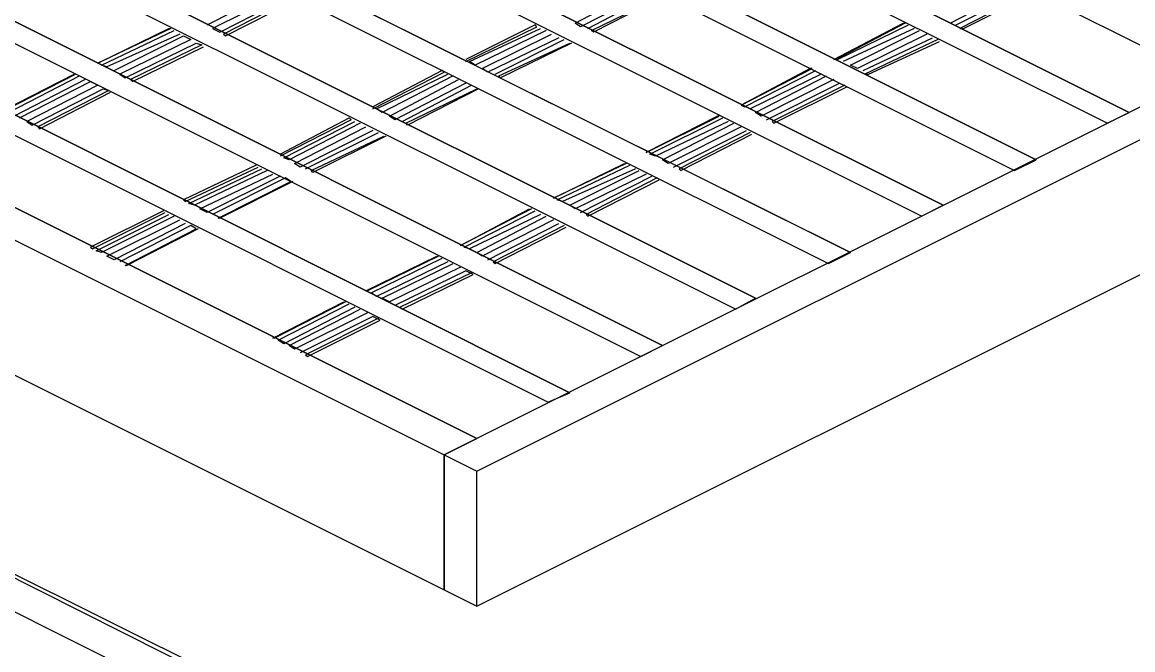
# Model space of a CAD drawing. Extents: x 636183 to 639890, y 299162 to 300538.
# Drawn here: x 636324.62 to 636345.94, y 299232.44 to 299244.49 of the extents above; entities that cross this region are included whole.
import ezdxf

# ---------------------------------------------------------------- set-up
doc = ezdxf.new("R2010")
doc.units = 0
doc.layers.add('Default', color=7, linetype='Continuous')

msp = doc.modelspace()

# ---------------------------------------------------------------- linework, layer by layer
at = {"layer": 'Default'}
for p, q in [((636308.266, 299262.944), (636347.266, 299243.462)), ((636345.867, 299242.762), (636306.902, 299262.244)), ((636306.902, 299262.244), (636345.867, 299242.762)), ((636345.447, 299242.552), (636306.482, 299262.034)), ((636304.698, 299261.16), (636343.663, 299241.643)), ((636305.118, 299261.335), (636344.083, 299241.853)), ((636344.083, 299241.853), (636305.118, 299261.335)), ((636342.299, 299240.978), (636303.334, 299260.46)), ((636303.334, 299260.46), (636342.299, 299240.978)), ((636341.879, 299240.768), (636302.915, 299260.251)), ((636301.515, 299259.551), (636340.515, 299240.069)), ((636340.515, 299240.069), (636301.515, 299259.551)), ((636301.131, 299259.341), (636340.095, 299239.859)), ((636338.696, 299239.194), (636299.732, 299258.677)), ((636299.732, 299258.677), (636338.696, 299239.194)), ((636338.311, 299238.984), (636299.312, 299258.467)), ((636297.948, 299257.767), (636336.912, 299238.285)), ((636336.912, 299238.285), (636297.948, 299257.767)), ((636297.528, 299257.557), (636336.493, 299238.075)), ((636335.129, 299237.376), (636296.164, 299256.893)), ((636296.164, 299256.893), (636335.129, 299237.376)), ((636334.709, 299237.201), (636295.744, 299256.683)), ((636294.38, 299255.983), (636333.345, 299236.501)), ((636333.345, 299236.501), (636294.38, 299255.983)), ((636293.751, 299255.669), (636332.715, 299236.186)), ((636293.751, 299253.08), (636332.715, 299233.598)), ((636355.031, 299247.344), (636332.715, 299236.186)), ((636355.031, 299247.344), (636332.715, 299236.186)), ((636333.345, 299235.872), (636355.66, 299247.029)), ((636335.233, 299244.476), (636336.563, 299245.175)), ((636343.768, 299245.175), (636342.439, 299244.476)), ((636328.168, 299244.441), (636329.532, 299245.14)), ((636329.672, 299245.071), (636328.273, 299244.371)), ((636328.413, 299244.301), (636329.777, 299245.001)), ((636329.847, 299244.966), (636328.483, 299244.266)), ((636336.703, 299245.105), (636335.338, 299244.406)), ((636335.478, 299244.371), (636336.807, 299245.071)), ((636335.548, 299244.336), (636336.912, 299245.001)), ((636336.947, 299245.001), (636335.583, 299244.301)), ((636342.544, 299244.441), (636343.873, 299245.105)), ((636343.978, 299245.071), (636342.614, 299244.371)), ((636342.684, 299244.371), (636344.013, 299245.036)), ((636328.518, 299244.231), (636329.882, 299244.931)), ((636327.469, 299244.371), (636326.069, 299243.706)), ((636326.069, 299243.706), (636327.434, 299244.371)), ((636326.139, 299243.671), (636327.538, 299244.336)), ((636327.434, 299244.371), (636327.469, 299244.371)), ((636328.273, 299244.371), (636328.413, 299244.301)), ((636334.464, 299244.441), (636333.135, 299243.776)), ((636333.135, 299243.741), (636334.499, 299244.406)), ((636333.205, 299243.741), (636334.569, 299244.371)), ((636334.674, 299244.336), (636333.31, 299243.671)), ((636333.345, 299233.283), (636355.66, 299244.441)), ((636334.499, 299244.406), (636334.464, 299244.441)), ((636335.338, 299244.406), (636335.233, 299244.476)), ((636335.583, 299244.301), (636335.548, 299244.336)), ((636340.2, 299243.776), (636341.529, 299244.476)), ((636341.564, 299244.476), (636340.235, 299243.776)), ((636340.27, 299243.776), (636341.634, 299244.441)), ((636341.739, 299244.371), (636340.375, 299243.741)), ((636340.515, 299243.671), (636341.844, 299244.336)), ((636341.529, 299244.476), (636341.564, 299244.476)), ((636342.614, 299244.371), (636342.684, 299244.371)), ((636327.643, 299244.266), (636326.244, 299243.636)), ((636326.384, 299243.566), (636327.713, 299244.231)), ((636327.853, 299244.161), (636326.489, 299243.496)), ((636327.713, 299244.231), (636327.853, 299244.161)), ((636328.483, 299244.266), (636328.518, 299244.231)), ((636333.45, 299243.602), (636334.779, 299244.266)), ((636334.919, 299244.196), (636333.555, 299243.532)), ((636333.694, 299243.496), (636335.024, 299244.161)), ((636341.984, 299244.266), (636340.655, 299243.602)), ((636340.76, 299243.566), (636342.089, 299244.196)), ((636342.194, 299244.161), (636340.795, 299243.496)), ((636340.865, 299243.496), (636342.229, 299244.126)), ((636326.594, 299243.427), (636327.958, 299244.091)), ((636328.063, 299244.056), (636326.699, 299243.392)), ((636326.734, 299243.357), (636328.098, 299244.021)), ((636327.958, 299244.091), (636328.063, 299244.056)), ((636333.764, 299243.462), (636335.129, 299244.091)), ((636335.164, 299244.091), (636333.799, 299243.427)), ((636326.244, 299243.636), (636326.139, 299243.671)), ((636333.31, 299243.671), (636333.205, 299243.741)), ((636340.235, 299243.776), (636340.27, 299243.776)), ((636340.655, 299243.602), (636340.515, 299243.671)), ((636324.251, 299242.797), (636325.615, 299243.496)), ((636325.65, 299243.496), (636324.286, 299242.797)), ((636324.356, 299242.762), (636325.72, 299243.462)), ((636326.489, 299243.496), (636326.594, 299243.427)), ((636332.68, 299243.566), (636331.351, 299242.867)), ((636331.351, 299242.832), (636332.715, 299243.532)), ((636331.421, 299242.832), (636332.785, 299243.496)), ((636332.89, 299243.462), (636331.526, 299242.762)), ((636332.715, 299243.532), (636332.68, 299243.566)), ((636333.555, 299243.532), (636333.45, 299243.602)), ((636333.799, 299243.427), (636333.764, 299243.462)), ((636339.746, 299243.602), (636338.416, 299242.902)), ((636338.416, 299242.902), (636339.78, 299243.602)), ((636338.486, 299242.867), (636339.85, 299243.566)), ((636339.955, 299243.496), (636338.591, 299242.832)), ((636338.696, 299242.762), (636340.06, 299243.462)), ((636339.78, 299243.602), (636339.746, 299243.602)), ((636340.795, 299243.496), (636340.865, 299243.496)), ((636325.825, 299243.392), (636324.461, 299242.692)), ((636324.565, 299242.657), (636325.93, 299243.357)), ((636326.069, 299243.287), (636324.705, 299242.587)), ((636325.93, 299243.357), (636326.069, 299243.287)), ((636326.699, 299243.392), (636326.734, 299243.357)), ((636331.666, 299242.692), (636332.995, 299243.392)), ((636333.135, 299243.322), (636331.771, 299242.622)), ((636331.911, 299242.587), (636333.24, 299243.287)), ((636340.2, 299243.392), (636338.801, 299242.692)), ((636338.906, 299242.622), (636340.305, 299243.322)), ((636340.41, 299243.287), (636339.011, 299242.587)), ((636339.046, 299242.552), (636340.445, 299243.252)), ((636324.81, 299242.517), (636326.174, 299243.217)), ((636326.279, 299243.182), (636324.915, 299242.482)), ((636324.95, 299242.447), (636326.314, 299243.147)), ((636326.174, 299243.217), (636326.279, 299243.182)), ((636331.981, 299242.552), (636333.345, 299243.217)), ((636333.38, 299243.217), (636332.016, 299242.517)), ((636331.526, 299242.762), (636331.421, 299242.832)), ((636338.416, 299242.902), (636338.486, 299242.867)), ((636329.567, 299241.958), (636330.896, 299242.657)), ((636330.931, 299242.622), (636329.567, 299241.923)), ((636330.896, 299242.657), (636330.931, 299242.622)), ((636331.771, 299242.622), (636331.666, 299242.692)), ((636337.962, 299242.692), (636336.598, 299241.993)), ((636336.598, 299241.993), (636337.997, 299242.692)), ((636336.668, 299241.958), (636338.067, 299242.657)), ((636337.997, 299242.692), (636337.962, 299242.692)), ((636338.801, 299242.692), (636338.696, 299242.762)), ((636345.447, 299242.552), (636345.867, 299242.762)), ((636345.867, 299242.762), (636345.867, 299242.762)), ((636324.705, 299242.587), (636324.81, 299242.517)), ((636324.915, 299242.482), (636324.95, 299242.447)), ((636329.637, 299241.888), (636331.001, 299242.587)), ((636331.106, 299242.552), (636329.742, 299241.853)), ((636329.847, 299241.783), (636331.211, 299242.482)), ((636331.351, 299242.412), (636329.952, 299241.713)), ((636332.016, 299242.517), (636331.981, 299242.552)), ((636338.172, 299242.587), (636336.773, 299241.923)), ((636336.912, 299241.853), (636338.276, 299242.552)), ((636338.416, 299242.482), (636337.017, 299241.783)), ((636337.122, 299241.713), (636338.521, 299242.412)), ((636339.011, 299242.587), (636339.046, 299242.552)), ((636330.057, 299241.678), (636331.456, 299242.377)), ((636330.162, 299241.643), (636331.561, 299242.307)), ((636331.596, 299242.307), (636330.197, 299241.608)), ((636338.591, 299242.377), (636337.227, 299241.678)), ((636337.262, 299241.643), (636338.626, 299242.342)), ((636329.742, 299241.853), (636329.637, 299241.888)), ((636329.952, 299241.713), (636329.847, 299241.783)), ((636336.213, 299241.783), (636334.814, 299241.118)), ((636334.814, 299241.118), (636336.178, 299241.783)), ((636336.773, 299241.923), (636336.668, 299241.958)), ((636337.017, 299241.783), (636336.912, 299241.853)), ((636343.663, 299241.643), (636344.083, 299241.853)), ((636344.083, 299241.853), (636344.083, 299241.853)), ((636329.112, 299241.748), (636327.713, 299241.083)), ((636327.748, 299241.048), (636329.147, 299241.713)), ((636327.818, 299241.013), (636329.217, 299241.678)), ((636329.322, 299241.643), (636327.923, 299240.978)), ((636328.028, 299240.908), (636329.427, 299241.573)), ((636329.567, 299241.538), (636328.168, 299240.838)), ((636330.197, 299241.608), (636330.162, 299241.643)), ((636334.884, 299241.083), (636336.283, 299241.748)), ((636336.388, 299241.678), (636334.989, 299241.048)), ((636335.129, 299240.978), (636336.458, 299241.643)), ((636336.598, 299241.573), (636335.233, 299240.908)), ((636335.338, 299240.838), (636336.703, 299241.538)), ((636337.227, 299241.678), (636337.262, 299241.643)), ((636329.672, 299241.503), (636328.273, 299240.803)), ((636328.378, 299240.733), (636329.777, 299241.433)), ((636329.812, 299241.433), (636328.413, 299240.733)), ((636329.777, 299241.433), (636329.672, 299241.503)), ((636336.807, 299241.503), (636335.443, 299240.803)), ((636335.478, 299240.768), (636336.842, 299241.468)), ((636327.713, 299241.083), (636327.748, 299241.048)), ((636327.923, 299240.978), (636327.818, 299241.013)), ((636328.168, 299240.838), (636328.028, 299240.908)), ((636333.03, 299240.209), (636334.359, 299240.908)), ((636334.394, 299240.908), (636333.03, 299240.209)), ((636334.989, 299241.048), (636334.884, 299241.083)), ((636335.233, 299240.908), (636335.129, 299240.978)), ((636341.879, 299240.768), (636342.299, 299240.978)), ((636327.329, 299240.873), (636325.93, 299240.174)), ((636325.965, 299240.139), (636327.364, 299240.838)), ((636326.035, 299240.104), (636327.434, 299240.803)), ((636327.538, 299240.768), (636326.139, 299240.069)), ((636326.244, 299239.999), (636327.643, 299240.698)), ((636328.413, 299240.733), (636328.378, 299240.733)), ((636333.1, 299240.174), (636334.464, 299240.873)), ((636334.569, 299240.803), (636333.205, 299240.139)), ((636333.345, 299240.069), (636334.674, 299240.768)), ((636334.814, 299240.698), (636333.45, 299239.999)), ((636335.443, 299240.803), (636335.478, 299240.768)), ((636327.748, 299240.628), (636326.384, 299239.929)), ((636327.853, 299240.593), (636326.489, 299239.894)), ((636326.594, 299239.824), (636327.958, 299240.523)), ((636327.993, 299240.523), (636326.629, 299239.824)), ((636327.958, 299240.523), (636327.853, 299240.593)), ((636333.555, 299239.929), (636334.919, 299240.628)), ((636335.024, 299240.593), (636333.66, 299239.894)), ((636333.694, 299239.859), (636335.059, 299240.558)), ((636325.93, 299240.174), (636325.965, 299240.139)), ((636326.139, 299240.069), (636326.035, 299240.104)), ((636333.205, 299240.139), (636333.1, 299240.174)), ((636333.45, 299239.999), (636333.345, 299240.069)), ((636340.095, 299239.859), (636340.515, 299240.069)), ((636326.384, 299239.929), (636326.244, 299239.999)), ((636331.211, 299239.334), (636332.575, 299239.999)), ((636332.61, 299239.999), (636331.246, 299239.334)), ((636331.316, 299239.299), (636332.68, 299239.964)), ((636332.785, 299239.894), (636331.421, 299239.229)), ((636331.526, 299239.194), (636332.89, 299239.859)), ((636333.66, 299239.894), (636333.694, 299239.859)), ((636326.629, 299239.824), (636326.594, 299239.824)), ((636333.03, 299239.789), (636331.666, 299239.124)), ((636333.135, 299239.719), (636331.771, 299239.054)), ((636333.24, 299239.684), (636331.876, 299239.019)), ((636331.911, 299238.984), (636333.275, 299239.649)), ((636333.275, 299239.649), (636333.135, 299239.719)), ((636331.246, 299239.334), (636331.211, 299239.334)), ((636331.421, 299239.229), (636331.316, 299239.299)), ((636331.666, 299239.124), (636331.526, 299239.194)), ((636338.311, 299238.984), (636338.696, 299239.194)), ((636329.427, 299238.425), (636330.791, 299239.124)), ((636330.826, 299239.124), (636329.462, 299238.425)), ((636329.532, 299238.39), (636330.896, 299239.089)), ((636331.001, 299239.019), (636329.637, 299238.32)), ((636329.742, 299238.285), (636331.106, 299238.984)), ((636331.876, 299239.019), (636331.911, 299238.984)), ((636331.246, 299238.915), (636329.847, 299238.215)), ((636331.351, 299238.845), (636329.952, 299238.145)), ((636331.456, 299238.81), (636330.057, 299238.11)), ((636330.092, 299238.075), (636331.491, 299238.775)), ((636331.491, 299238.775), (636331.351, 299238.845)), ((636329.462, 299238.425), (636329.427, 299238.425)), ((636329.637, 299238.32), (636329.532, 299238.39)), ((636329.847, 299238.215), (636329.742, 299238.285)), ((636336.493, 299238.075), (636336.912, 299238.285)), ((636330.057, 299238.11), (636330.092, 299238.075)), ((636334.709, 299237.201), (636335.129, 299237.376)), ((636332.715, 299236.186), (636333.345, 299236.501)), ((636332.715, 299236.186), (636332.715, 299233.598)), ((636332.715, 299236.186), (636333.345, 299235.872)), ((636332.715, 299233.598), (636332.715, 299236.186)), ((636332.715, 299236.186), (636332.715, 299233.598)), ((636333.345, 299233.283), (636333.345, 299235.872)), ((636331.246, 299230.415), (636323.096, 299234.507)), ((636331.736, 299230.275), (636323.516, 299234.367)), ((636322.502, 299234.158), (636330.687, 299230.065)), ((636332.715, 299233.598), (636333.345, 299233.283))]:
    msp.add_line(p, q, dxfattribs=at)

doc.saveas('drawing.dxf')
